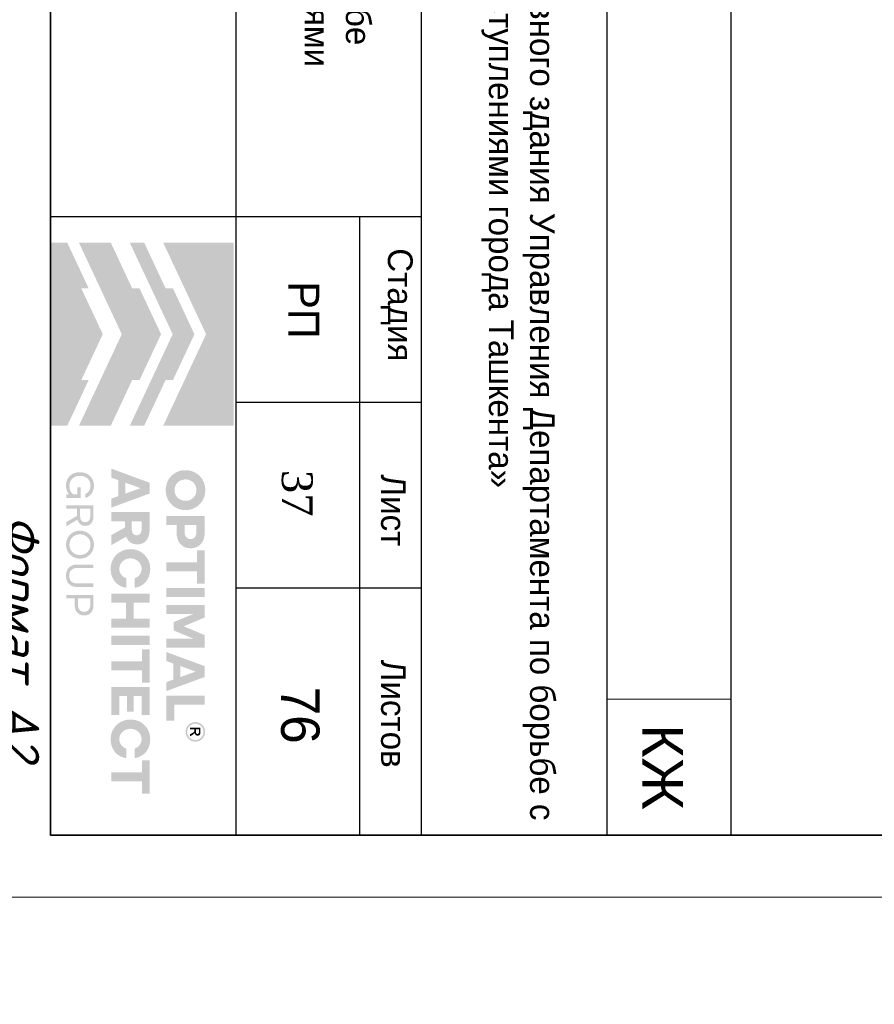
# Model space of a CAD drawing. Header units: millimetres. Extents: x -33345 to 4712671, y -3392 to 121473.
# Tile 406 of 656: x 2251302 to 2258214, y 43634 to 51593. Entities that reach past the tile are written whole.
import ezdxf

# ---------------------------------------------------------------- set-up
doc = ezdxf.new("R2010")
doc.units = ezdxf.units.MM
doc.layers.add('ACO-текст', color=7, linetype='Continuous', lineweight=20)
doc.layers.add('Текст', color=7, linetype='Continuous', lineweight=20)
doc.styles.add('RomanS', font='romans.shx')
doc.styles.add('RUSS', font='RUSS.shx', dxfattribs={"width": 0.8, "oblique": 15, "height": 250})
doc.styles.get("Standard").update_dxf_attribs({"font": 'arial.ttf'})
doc.styles.add('X-U-RW-01$0$StyleROMANS', font='GOTHIC.TTF')
doc.styles.add('Констр', font='isocpeui.ttf')

# ---------------------------------------------------------------- blocks, each defined once
blk = doc.blocks.new('Qwet')
at = {"lineweight": 20}
blk.add_lwpolyline([(350715.1, -737612.1), (410115.1, -737612.1), (410115.1, -695612.1), (350715.1, -695612.1)], close=True, dxfattribs=at)
at = {"lineweight": 35}
blk.add_lwpolyline([(352715.1, -737112.1), (409615.1, -737112.1), (409615.1, -696112.1), (352715.1, -696112.1)], close=True, dxfattribs=at)
at = {"insert": (407026, -737203.8), "char_height": 290, "attachment_point": 1, "style": 'Констр'}
blk.add_mtext('Формат А2', dxfattribs=at)
blk = doc.blocks.new('logo')
at = {"true_color": 0x90e0ed}
h = blk.add_hatch(color=141, dxfattribs=at)
h.dxf.hatch_style = 1
h.paths.add_polyline_path([(5.672, 5.668), (0.009, 5.668), (0.009, 3.483), (1.425, 4.147), (2.84, 4.81), (4.256, 4.147), (5.672, 3.483)])
at = {"true_color": 0x212121}
h = blk.add_hatch(color=250, dxfattribs=at)
h.dxf.hatch_style = 1
h.paths.add_polyline_path([(8.107, 4.61), (8.086, 4.63), (8.064, 4.649), (8.041, 4.667), (8.017, 4.683), (7.992, 4.699), (7.967, 4.713), (7.94, 4.726), (7.912, 4.738), (7.884, 4.749), (7.855, 4.759), (7.825, 4.766), (7.795, 4.773), (7.763, 4.778), (7.732, 4.782), (7.7, 4.784), (7.667, 4.785), (7.634, 4.784), (7.602, 4.782), (7.571, 4.778), (7.54, 4.773), (7.51, 4.766), (7.48, 4.758), (7.451, 4.749), (7.422, 4.738), (7.394, 4.725), (7.367, 4.712), (7.341, 4.697), (7.316, 4.682), (7.292, 4.665), (7.269, 4.648), (7.247, 4.629), (7.226, 4.609), (7.206, 4.588), (7.187, 4.566), (7.169, 4.544), (7.153, 4.52), (7.137, 4.495), (7.122, 4.47), (7.109, 4.443), (7.097, 4.416), (7.086, 4.387), (7.076, 4.359), (7.068, 4.329), (7.061, 4.299), (7.056, 4.268), (7.053, 4.237), (7.05, 4.205), (7.05, 4.173), (7.05, 4.14), (7.053, 4.108), (7.056, 4.077), (7.061, 4.047), (7.068, 4.016), (7.076, 3.987), (7.086, 3.958), (7.097, 3.93), (7.109, 3.903), (7.122, 3.876), (7.137, 3.85), (7.153, 3.826), (7.169, 3.802), (7.187, 3.779), (7.206, 3.757), (7.226, 3.736), (7.247, 3.716), (7.269, 3.697), (7.292, 3.679), (7.316, 3.662), (7.341, 3.647), (7.367, 3.633), (7.394, 3.619), (7.422, 3.607), (7.451, 3.596), (7.48, 3.587), (7.51, 3.579), (7.54, 3.573), (7.571, 3.568), (7.602, 3.564), (7.634, 3.562), (7.667, 3.561), (7.7, 3.562), (7.732, 3.564), (7.763, 3.568), (7.795, 3.573), (7.825, 3.579), (7.855, 3.587), (7.884, 3.596), (7.912, 3.607), (7.94, 3.619), (7.967, 3.633), (7.992, 3.647), (8.017, 3.662), (8.041, 3.679), (8.064, 3.697), (8.086, 3.716), (8.107, 3.736), (8.127, 3.757), (8.146, 3.779), (8.164, 3.802), (8.181, 3.826), (8.196, 3.85), (8.211, 3.876), (8.224, 3.903), (8.237, 3.93), (8.248, 3.958), (8.257, 3.987), (8.265, 4.016), (8.272, 4.047), (8.277, 4.077), (8.281, 4.108), (8.283, 4.14), (8.284, 4.173), (8.283, 4.205), (8.281, 4.237), (8.277, 4.268), (8.272, 4.299), (8.265, 4.329), (8.257, 4.359), (8.248, 4.387), (8.237, 4.416), (8.224, 4.443), (8.211, 4.47), (8.196, 4.495), (8.181, 4.52), (8.164, 4.544), (8.146, 4.567), (8.127, 4.589)])
h.paths.add_polyline_path([(7.841, 4.464), (7.854, 4.455), (7.867, 4.446), (7.879, 4.436), (7.891, 4.426), (7.902, 4.415), (7.913, 4.403), (7.923, 4.391), (7.933, 4.379), (7.942, 4.366), (7.95, 4.352), (7.958, 4.338), (7.965, 4.324), (7.972, 4.308), (7.977, 4.293), (7.982, 4.277), (7.987, 4.261), (7.99, 4.244), (7.993, 4.228), (7.995, 4.21), (7.996, 4.193), (7.996, 4.175), (7.996, 4.157), (7.995, 4.139), (7.993, 4.121), (7.99, 4.104), (7.987, 4.088), (7.982, 4.071), (7.977, 4.055), (7.972, 4.039), (7.965, 4.024), (7.958, 4.009), (7.95, 3.994), (7.942, 3.981), (7.933, 3.967), (7.923, 3.955), (7.913, 3.942), (7.902, 3.931), (7.891, 3.92), (7.879, 3.909), (7.867, 3.9), (7.854, 3.891), (7.841, 3.882), (7.827, 3.874), (7.813, 3.867), (7.798, 3.86), (7.783, 3.854), (7.767, 3.849), (7.751, 3.844), (7.735, 3.841), (7.718, 3.838), (7.701, 3.836), (7.684, 3.835), (7.667, 3.834), (7.649, 3.835), (7.632, 3.836), (7.615, 3.838), (7.598, 3.841), (7.582, 3.844), (7.566, 3.849), (7.551, 3.854), (7.535, 3.86), (7.521, 3.867), (7.506, 3.874), (7.492, 3.882), (7.479, 3.891), (7.466, 3.9), (7.454, 3.909), (7.442, 3.92), (7.431, 3.931), (7.42, 3.942), (7.41, 3.955), (7.4, 3.967), (7.391, 3.981), (7.383, 3.994), (7.375, 4.009), (7.368, 4.024), (7.362, 4.039), (7.356, 4.055), (7.351, 4.071), (7.347, 4.088), (7.343, 4.104), (7.34, 4.121), (7.338, 4.139), (7.337, 4.157), (7.337, 4.175), (7.337, 4.193), (7.338, 4.21), (7.34, 4.228), (7.343, 4.244), (7.347, 4.261), (7.351, 4.277), (7.356, 4.293), (7.362, 4.308), (7.368, 4.324), (7.375, 4.338), (7.383, 4.352), (7.391, 4.366), (7.4, 4.379), (7.41, 4.391), (7.42, 4.403), (7.431, 4.415), (7.442, 4.426), (7.454, 4.436), (7.466, 4.446), (7.479, 4.455), (7.492, 4.464), (7.506, 4.472), (7.521, 4.479), (7.535, 4.486), (7.551, 4.492), (7.566, 4.497), (7.582, 4.501), (7.598, 4.505), (7.615, 4.508), (7.632, 4.51), (7.649, 4.511), (7.667, 4.511), (7.684, 4.511), (7.701, 4.51), (7.718, 4.508), (7.735, 4.505), (7.751, 4.501), (7.767, 4.497), (7.783, 4.492), (7.798, 4.486), (7.813, 4.479), (7.827, 4.472)], flags=16)
h.paths.add_polyline_path([(9.335, 4.648), (9.319, 4.662), (9.301, 4.675), (9.283, 4.687), (9.264, 4.698), (9.245, 4.709), (9.224, 4.719), (9.203, 4.728), (9.181, 4.736), (9.158, 4.743), (9.134, 4.749), (9.11, 4.755), (9.085, 4.759), (9.059, 4.762), (9.032, 4.765), (9.005, 4.766), (8.977, 4.767), (8.47, 4.767), (8.47, 3.579), (8.75, 3.579), (8.75, 3.898), (8.977, 3.898), (9.005, 3.898), (9.032, 3.9), (9.059, 3.902), (9.085, 3.906), (9.11, 3.91), (9.134, 3.915), (9.158, 3.921), (9.181, 3.928), (9.203, 3.936), (9.224, 3.945), (9.245, 3.954), (9.264, 3.965), (9.283, 3.976), (9.301, 3.988), (9.319, 4.001), (9.335, 4.014), (9.35, 4.029), (9.365, 4.044), (9.379, 4.059), (9.391, 4.076), (9.403, 4.093), (9.414, 4.111), (9.424, 4.13), (9.432, 4.15), (9.44, 4.17), (9.447, 4.191), (9.453, 4.212), (9.458, 4.234), (9.461, 4.257), (9.464, 4.28), (9.466, 4.304), (9.466, 4.329), (9.466, 4.353), (9.464, 4.377), (9.461, 4.401), (9.458, 4.424), (9.453, 4.446), (9.447, 4.468), (9.44, 4.489), (9.432, 4.51), (9.424, 4.53), (9.414, 4.549), (9.403, 4.567), (9.391, 4.585), (9.379, 4.602), (9.365, 4.618), (9.35, 4.633)])
h.paths.add_polyline_path([(8.75, 4.511), (8.959, 4.511), (8.984, 4.511), (9.008, 4.508), (9.031, 4.505), (9.052, 4.499), (9.071, 4.492), (9.09, 4.484), (9.106, 4.474), (9.121, 4.463), (9.135, 4.45), (9.147, 4.436), (9.156, 4.421), (9.165, 4.404), (9.171, 4.387), (9.175, 4.368), (9.178, 4.348), (9.179, 4.327), (9.178, 4.306), (9.175, 4.287), (9.171, 4.268), (9.165, 4.251), (9.156, 4.235), (9.147, 4.22), (9.135, 4.206), (9.121, 4.193), (9.106, 4.182), (9.09, 4.172), (9.071, 4.164), (9.052, 4.157), (9.031, 4.151), (9.008, 4.148), (8.984, 4.145), (8.959, 4.144), (8.75, 4.144)], flags=16)
h.paths.add_polyline_path([(10.558, 4.767), (9.528, 4.767), (9.528, 4.529), (9.904, 4.529), (9.904, 3.579), (10.182, 3.579), (10.182, 4.529), (10.558, 4.529)])
h.paths.add_polyline_path([(10.975, 4.767), (10.695, 4.767), (10.695, 3.579), (10.975, 3.579)])
h.paths.add_polyline_path([(11.611, 4.767), (11.223, 4.767), (11.223, 3.579), (11.498, 3.579), (11.498, 4.426), (11.751, 3.806), (12.012, 3.806), (12.267, 4.426), (12.267, 3.579), (12.542, 3.579), (12.542, 4.767), (12.154, 4.767), (11.882, 4.116)])
h.paths.add_polyline_path([(13.451, 4.767), (13.116, 4.767), (12.68, 3.579), (12.959, 3.579), (13.038, 3.799), (13.529, 3.799), (13.609, 3.579), (13.888, 3.579)])
h.paths.add_polyline_path([(13.285, 4.487), (13.457, 4.01), (13.111, 4.01)], flags=16)
h.paths.add_polyline_path([(14.306, 4.767), (14.026, 4.767), (14.026, 3.579), (14.808, 3.579), (14.808, 3.827), (14.306, 3.827)])
h.paths.add_polyline_path([(15.871, 2.84), (15.857, 2.86), (15.841, 2.879), (15.825, 2.898), (15.808, 2.916), (15.79, 2.933), (15.771, 2.949), (15.752, 2.964), (15.731, 2.978), (15.71, 2.992), (15.688, 3.004), (15.666, 3.016), (15.643, 3.027), (15.619, 3.037), (15.594, 3.046), (15.569, 3.053), (15.543, 3.06), (15.516, 3.066), (15.49, 3.071), (15.462, 3.074), (15.434, 3.077), (15.406, 3.079), (15.377, 3.079), (15.344, 3.078), (15.312, 3.076), (15.281, 3.072), (15.25, 3.067), (15.22, 3.061), (15.191, 3.052), (15.162, 3.043), (15.134, 3.031), (15.106, 3.019), (15.08, 3.005), (15.054, 2.991), (15.03, 2.975), (15.006, 2.958), (14.984, 2.94), (14.962, 2.921), (14.942, 2.901), (14.922, 2.88), (14.903, 2.858), (14.886, 2.835), (14.869, 2.811), (14.854, 2.787), (14.84, 2.761), (14.827, 2.734), (14.815, 2.707), (14.804, 2.679), (14.795, 2.65), (14.787, 2.621), (14.78, 2.591), (14.775, 2.561), (14.772, 2.53), (14.769, 2.499), (14.769, 2.468), (14.769, 2.436), (14.772, 2.405), (14.775, 2.374), (14.78, 2.344), (14.787, 2.314), (14.795, 2.285), (14.804, 2.256), (14.815, 2.228), (14.827, 2.201), (14.84, 2.174), (14.854, 2.149), (14.869, 2.124), (14.886, 2.1), (14.903, 2.077), (14.922, 2.055), (14.942, 2.034), (14.962, 2.014), (14.984, 1.995), (15.006, 1.977), (15.03, 1.96), (15.054, 1.945), (15.08, 1.93), (15.106, 1.916), (15.134, 1.904), (15.162, 1.893), (15.191, 1.883), (15.22, 1.875), (15.25, 1.868), (15.281, 1.863), (15.312, 1.859), (15.344, 1.857), (15.377, 1.856), (15.406, 1.856), (15.434, 1.858), (15.462, 1.861), (15.49, 1.864), (15.516, 1.869), (15.543, 1.875), (15.569, 1.882), (15.594, 1.89), (15.619, 1.898), (15.643, 1.908), (15.666, 1.919), (15.688, 1.931), (15.71, 1.943), (15.731, 1.957), (15.752, 1.971), (15.771, 1.986), (15.79, 2.002), (15.808, 2.019), (15.825, 2.037), (15.841, 2.056), (15.857, 2.075), (15.871, 2.096), (15.885, 2.117), (15.898, 2.139), (15.91, 2.161), (15.921, 2.185), (15.93, 2.209), (15.939, 2.233), (15.947, 2.259), (15.953, 2.284), (15.959, 2.311), (15.964, 2.338), (15.668, 2.338), (15.659, 2.314), (15.649, 2.291), (15.638, 2.269), (15.625, 2.249), (15.61, 2.23), (15.594, 2.213), (15.576, 2.196), (15.557, 2.181), (15.536, 2.168), (15.515, 2.156), (15.493, 2.146), (15.471, 2.138), (15.448, 2.132), (15.424, 2.127), (15.4, 2.125), (15.375, 2.124), (15.358, 2.124), (15.342, 2.125), (15.326, 2.127), (15.31, 2.13), (15.294, 2.134), (15.279, 2.139), (15.264, 2.144), (15.249, 2.15), (15.235, 2.157), (15.221, 2.165), (15.207, 2.173), (15.195, 2.182), (15.182, 2.191), (15.17, 2.201), (15.159, 2.212), (15.148, 2.223), (15.138, 2.235), (15.128, 2.247), (15.119, 2.26), (15.11, 2.273), (15.102, 2.287), (15.094, 2.302), (15.087, 2.316), (15.081, 2.332), (15.075, 2.348), (15.07, 2.364), (15.066, 2.381), (15.062, 2.397), (15.059, 2.414), (15.057, 2.432), (15.056, 2.45), (15.056, 2.468), (15.056, 2.486), (15.057, 2.503), (15.059, 2.521), (15.062, 2.538), (15.066, 2.555), (15.07, 2.571), (15.075, 2.587), (15.081, 2.603), (15.087, 2.619), (15.094, 2.634), (15.102, 2.648), (15.11, 2.662), (15.119, 2.675), (15.128, 2.688), (15.138, 2.7), (15.148, 2.712), (15.159, 2.723), (15.17, 2.734), (15.182, 2.744), (15.195, 2.753), (15.207, 2.762), (15.221, 2.77), (15.235, 2.778), (15.249, 2.785), (15.264, 2.791), (15.279, 2.797), (15.294, 2.801), (15.31, 2.805), (15.326, 2.808), (15.342, 2.81), (15.358, 2.811), (15.375, 2.812), (15.4, 2.811), (15.424, 2.808), (15.448, 2.803), (15.471, 2.797), (15.493, 2.789), (15.515, 2.779), (15.536, 2.767), (15.557, 2.754), (15.576, 2.739), (15.594, 2.722), (15.61, 2.705), (15.625, 2.686), (15.638, 2.666), (15.649, 2.644), (15.659, 2.621), (15.668, 2.597), (15.964, 2.597), (15.959, 2.624), (15.953, 2.651), (15.947, 2.677), (15.939, 2.702), (15.93, 2.726), (15.921, 2.75), (15.91, 2.774), (15.898, 2.796), (15.885, 2.818)])
h.paths.add_polyline_path([(14.632, 3.061), (13.76, 3.061), (13.76, 1.874), (14.632, 1.874), (14.632, 2.122), (14.04, 2.122), (14.04, 2.359), (14.528, 2.359), (14.528, 2.572), (14.04, 2.572), (14.04, 2.813), (14.632, 2.813)])
h.paths.add_polyline_path([(13.624, 3.061), (12.593, 3.061), (12.593, 2.824), (12.969, 2.824), (12.969, 1.874), (13.248, 1.874), (13.248, 2.824), (13.624, 2.824)])
h.paths.add_polyline_path([(12.457, 3.061), (12.177, 3.061), (12.177, 1.874), (12.457, 1.874)])
h.paths.add_polyline_path([(11.929, 3.061), (11.648, 3.061), (11.648, 2.572), (11.147, 2.572), (11.147, 3.061), (10.867, 3.061), (10.867, 1.874), (11.147, 1.874), (11.147, 2.329), (11.648, 2.329), (11.648, 1.874), (11.929, 1.874)])
h.paths.add_polyline_path([(10.624, 2.796), (10.611, 2.818), (10.597, 2.84), (10.583, 2.86), (10.567, 2.879), (10.551, 2.898), (10.534, 2.916), (10.516, 2.933), (10.497, 2.949), (10.477, 2.964), (10.457, 2.978), (10.436, 2.992), (10.414, 3.004), (10.392, 3.016), (10.368, 3.027), (10.344, 3.037), (10.32, 3.046), (10.294, 3.053), (10.269, 3.06), (10.242, 3.066), (10.215, 3.071), (10.188, 3.074), (10.16, 3.077), (10.132, 3.079), (10.103, 3.079), (10.07, 3.078), (10.038, 3.076), (10.007, 3.072), (9.976, 3.067), (9.946, 3.061), (9.917, 3.052), (9.888, 3.043), (9.86, 3.031), (9.832, 3.019), (9.806, 3.005), (9.78, 2.991), (9.756, 2.975), (9.732, 2.958), (9.71, 2.94), (9.688, 2.921), (9.667, 2.901), (9.648, 2.88), (9.629, 2.858), (9.612, 2.835), (9.595, 2.811), (9.58, 2.787), (9.566, 2.761), (9.553, 2.734), (9.541, 2.707), (9.53, 2.679), (9.52, 2.65), (9.512, 2.621), (9.506, 2.591), (9.501, 2.561), (9.497, 2.53), (9.495, 2.499), (9.494, 2.468), (9.495, 2.436), (9.497, 2.405), (9.501, 2.374), (9.506, 2.344), (9.512, 2.314), (9.52, 2.285), (9.53, 2.256), (9.541, 2.228), (9.553, 2.201), (9.566, 2.174), (9.58, 2.149), (9.595, 2.124), (9.612, 2.1), (9.629, 2.077), (9.648, 2.055), (9.667, 2.034), (9.688, 2.014), (9.71, 1.995), (9.732, 1.977), (9.756, 1.96), (9.78, 1.945), (9.806, 1.93), (9.832, 1.916), (9.86, 1.904), (9.888, 1.893), (9.917, 1.883), (9.946, 1.875), (9.976, 1.868), (10.007, 1.863), (10.038, 1.859), (10.07, 1.857), (10.103, 1.856), (10.132, 1.856), (10.16, 1.858), (10.188, 1.861), (10.215, 1.864), (10.242, 1.869), (10.269, 1.875), (10.294, 1.882), (10.32, 1.89), (10.344, 1.898), (10.368, 1.908), (10.392, 1.919), (10.414, 1.931), (10.436, 1.943), (10.457, 1.957), (10.477, 1.971), (10.497, 1.986), (10.516, 2.002), (10.534, 2.019), (10.551, 2.037), (10.567, 2.056), (10.583, 2.075), (10.597, 2.096), (10.611, 2.117), (10.624, 2.139), (10.636, 2.161), (10.646, 2.185), (10.656, 2.209), (10.665, 2.233), (10.673, 2.259), (10.679, 2.284), (10.685, 2.311), (10.689, 2.338), (10.393, 2.338), (10.385, 2.314), (10.375, 2.291), (10.364, 2.269), (10.351, 2.249), (10.336, 2.23), (10.32, 2.213), (10.302, 2.196), (10.282, 2.181), (10.262, 2.168), (10.241, 2.156), (10.219, 2.146), (10.197, 2.138), (10.174, 2.132), (10.15, 2.127), (10.126, 2.125), (10.101, 2.124), (10.084, 2.124), (10.068, 2.125), (10.052, 2.127), (10.036, 2.13), (10.02, 2.134), (10.005, 2.139), (9.99, 2.144), (9.975, 2.15), (9.961, 2.157), (9.947, 2.165), (9.933, 2.173), (9.92, 2.182), (9.908, 2.191), (9.896, 2.201), (9.885, 2.212), (9.874, 2.223), (9.864, 2.235), (9.854, 2.247), (9.844, 2.26), (9.836, 2.273), (9.828, 2.287), (9.82, 2.302), (9.813, 2.316), (9.806, 2.332), (9.801, 2.348), (9.796, 2.364), (9.791, 2.381), (9.788, 2.397), (9.785, 2.414), (9.783, 2.432), (9.782, 2.45), (9.782, 2.468), (9.782, 2.486), (9.783, 2.503), (9.785, 2.521), (9.788, 2.538), (9.791, 2.555), (9.796, 2.571), (9.801, 2.587), (9.806, 2.603), (9.813, 2.619), (9.82, 2.634), (9.828, 2.648), (9.836, 2.662), (9.844, 2.675), (9.854, 2.688), (9.864, 2.7), (9.874, 2.712), (9.885, 2.723), (9.896, 2.734), (9.908, 2.744), (9.92, 2.753), (9.933, 2.762), (9.947, 2.77), (9.961, 2.778), (9.975, 2.785), (9.99, 2.791), (10.005, 2.797), (10.02, 2.801), (10.036, 2.805), (10.052, 2.808), (10.068, 2.81), (10.084, 2.811), (10.101, 2.812), (10.126, 2.811), (10.15, 2.808), (10.174, 2.803), (10.197, 2.797), (10.219, 2.789), (10.241, 2.779), (10.262, 2.767), (10.282, 2.754), (10.302, 2.739), (10.32, 2.722), (10.336, 2.705), (10.351, 2.686), (10.364, 2.666), (10.375, 2.644), (10.385, 2.621), (10.393, 2.597), (10.689, 2.597), (10.685, 2.624), (10.679, 2.651), (10.673, 2.677), (10.665, 2.702), (10.656, 2.726), (10.646, 2.75), (10.636, 2.774)])
h.paths.add_polyline_path([(9.251, 2.936), (9.221, 2.962), (9.189, 2.986), (9.153, 3.006), (9.113, 3.023), (9.07, 3.037), (9.024, 3.047), (8.974, 3.055), (8.921, 3.06), (8.865, 3.061), (8.347, 3.061), (8.347, 1.874), (8.628, 1.874), (8.628, 2.294), (8.826, 2.294), (9.057, 1.874), (9.372, 1.874), (9.108, 2.335), (9.136, 2.346), (9.162, 2.359), (9.187, 2.374), (9.21, 2.39), (9.231, 2.407), (9.25, 2.425), (9.268, 2.445), (9.284, 2.466), (9.299, 2.488), (9.311, 2.512), (9.322, 2.537), (9.33, 2.563), (9.337, 2.59), (9.342, 2.619), (9.345, 2.649), (9.346, 2.68), (9.344, 2.725), (9.338, 2.766), (9.328, 2.805), (9.315, 2.842), (9.297, 2.876), (9.276, 2.907)])
h.paths.add_polyline_path([(8.949, 2.802), (8.967, 2.796), (8.984, 2.789), (8.999, 2.781), (9.012, 2.772), (9.024, 2.761), (9.035, 2.75), (9.044, 2.737), (9.051, 2.724), (9.056, 2.709), (9.06, 2.693), (9.063, 2.677), (9.064, 2.659), (9.063, 2.642), (9.06, 2.626), (9.056, 2.61), (9.051, 2.596), (9.044, 2.582), (9.035, 2.57), (9.024, 2.559), (9.012, 2.548), (8.999, 2.539), (8.984, 2.531), (8.967, 2.524), (8.949, 2.518), (8.93, 2.514), (8.909, 2.511), (8.887, 2.509), (8.863, 2.508), (8.628, 2.508), (8.628, 2.812), (8.863, 2.812), (8.887, 2.811), (8.909, 2.809), (8.93, 2.806)], flags=16)
h.paths.add_polyline_path([(7.773, 3.061), (7.438, 3.061), (7.002, 1.874), (7.28, 1.874), (7.36, 2.093), (7.851, 2.093), (7.931, 1.874), (8.209, 1.874)])
h.paths.add_polyline_path([(7.606, 2.781), (7.778, 2.304), (7.433, 2.304)], flags=16)
h.paths.add_polyline_path([(17.059, 3.061), (16.029, 3.061), (16.029, 2.824), (16.405, 2.824), (16.405, 1.874), (16.683, 1.874), (16.683, 2.824), (17.059, 2.824)])
at = {"true_color": 0xa7a9ac}
h = blk.add_hatch(color=253, dxfattribs=at)
h.dxf.hatch_style = 1
h.paths.add_polyline_path([(15.277, 4.754), (15.255, 4.763), (15.232, 4.77), (15.208, 4.776), (15.185, 4.779), (15.164, 4.781), (15.162, 4.781), (15.138, 4.781), (15.127, 4.78), (15.114, 4.779), (15.101, 4.777), (15.088, 4.775), (15.076, 4.772), (15.063, 4.769), (15.05, 4.765), (15.038, 4.76), (15.026, 4.755), (14.997, 4.739), (14.969, 4.721), (14.945, 4.701), (14.923, 4.679), (14.903, 4.654), (14.886, 4.628), (14.872, 4.599), (14.86, 4.567), (14.856, 4.553), (14.853, 4.539), (14.85, 4.525), (14.848, 4.51), (14.847, 4.496), (14.847, 4.481), (14.847, 4.466), (14.848, 4.452), (14.851, 4.426), (14.857, 4.402), (14.864, 4.378), (14.873, 4.355), (14.884, 4.333), (14.896, 4.312), (14.911, 4.291), (14.928, 4.272), (14.94, 4.259), (14.954, 4.247), (14.968, 4.236), (14.982, 4.225), (14.997, 4.216), (15.013, 4.207), (15.029, 4.2), (15.046, 4.193), (15.064, 4.187), (15.082, 4.182), (15.1, 4.179), (15.119, 4.176), (15.14, 4.175), (15.16, 4.175), (15.181, 4.176), (15.202, 4.179), (15.222, 4.183), (15.241, 4.188), (15.26, 4.195), (15.279, 4.203), (15.297, 4.212), (15.314, 4.222), (15.331, 4.234), (15.347, 4.247), (15.364, 4.263), (15.38, 4.28), (15.395, 4.298), (15.408, 4.317), (15.419, 4.337), (15.429, 4.358), (15.437, 4.38), (15.444, 4.403), (15.448, 4.418), (15.45, 4.433), (15.452, 4.448), (15.453, 4.463), (15.454, 4.466), (15.454, 4.49), (15.453, 4.501), (15.45, 4.523), (15.446, 4.544), (15.441, 4.565), (15.434, 4.586), (15.426, 4.605), (15.416, 4.624), (15.405, 4.643), (15.392, 4.661), (15.38, 4.676), (15.368, 4.69), (15.354, 4.703), (15.34, 4.715), (15.326, 4.726), (15.31, 4.736), (15.294, 4.745)])
h.paths.add_polyline_path([(15.249, 4.711), (15.292, 4.687), (15.329, 4.657), (15.36, 4.619), (15.383, 4.576), (15.398, 4.529), (15.403, 4.478), (15.398, 4.427), (15.383, 4.379), (15.36, 4.336), (15.329, 4.299), (15.291, 4.268), (15.248, 4.245), (15.2, 4.23), (15.149, 4.225), (15.099, 4.23), (15.051, 4.245), (15.009, 4.268), (14.971, 4.299), (14.941, 4.337), (14.917, 4.38), (14.903, 4.427), (14.897, 4.478), (14.903, 4.529), (14.917, 4.576), (14.941, 4.619), (14.972, 4.657), (15.009, 4.688), (15.052, 4.711), (15.099, 4.726), (15.15, 4.731), (15.201, 4.726)], flags=16)
h.paths.add_polyline_path([(15.197, 4.632), (15.209, 4.629), (15.219, 4.625), (15.227, 4.621), (15.235, 4.616), (15.242, 4.61), (15.249, 4.603), (15.254, 4.596), (15.259, 4.587), (15.263, 4.578), (15.267, 4.565), (15.269, 4.553), (15.269, 4.541), (15.267, 4.529), (15.264, 4.518), (15.259, 4.507), (15.252, 4.496), (15.244, 4.486), (15.238, 4.48), (15.232, 4.475), (15.225, 4.471), (15.218, 4.467), (15.211, 4.464), (15.203, 4.461), (15.196, 4.459), (15.187, 4.458), (15.177, 4.456), (15.177, 4.456), (15.189, 4.449), (15.197, 4.445), (15.203, 4.439), (15.209, 4.433), (15.215, 4.426), (15.226, 4.413), (15.235, 4.399), (15.245, 4.386), (15.254, 4.372), (15.29, 4.313), (15.291, 4.311), (15.289, 4.31), (15.23, 4.31), (15.226, 4.312), (15.182, 4.389), (15.157, 4.425), (15.152, 4.43), (15.147, 4.435), (15.141, 4.439), (15.135, 4.442), (15.129, 4.445), (15.122, 4.447), (15.115, 4.448), (15.107, 4.448), (15.072, 4.449), (15.07, 4.449), (15.07, 4.311), (15.018, 4.311), (15.018, 4.636), (15.02, 4.637), (15.161, 4.635), (15.173, 4.635), (15.185, 4.634)], flags=0)
h.paths.add_polyline_path([(15.178, 4.588), (15.187, 4.584), (15.196, 4.579), (15.2, 4.576), (15.203, 4.572), (15.206, 4.568), (15.209, 4.564), (15.211, 4.559), (15.212, 4.554), (15.213, 4.549), (15.213, 4.544), (15.213, 4.538), (15.212, 4.533), (15.211, 4.528), (15.209, 4.523), (15.206, 4.518), (15.203, 4.514), (15.199, 4.51), (15.195, 4.506), (15.19, 4.503), (15.184, 4.5), (15.178, 4.499), (15.173, 4.497), (15.161, 4.495), (15.15, 4.494), (15.138, 4.494), (15.127, 4.494), (15.074, 4.493), (15.071, 4.493), (15.071, 4.592), (15.096, 4.592), (15.159, 4.591), (15.169, 4.59)], flags=0)
h.paths.add_polyline_path([(15.267, 4.565), (15.263, 4.578), (15.259, 4.587), (15.254, 4.596), (15.249, 4.603), (15.242, 4.61), (15.235, 4.616), (15.227, 4.621), (15.219, 4.625), (15.209, 4.629), (15.197, 4.632), (15.185, 4.634), (15.173, 4.635), (15.161, 4.635), (15.02, 4.637), (15.018, 4.636), (15.018, 4.311), (15.07, 4.311), (15.07, 4.449), (15.072, 4.449), (15.107, 4.448), (15.115, 4.448), (15.122, 4.447), (15.129, 4.445), (15.135, 4.442), (15.141, 4.439), (15.147, 4.435), (15.152, 4.43), (15.157, 4.425), (15.182, 4.389), (15.226, 4.312), (15.23, 4.31), (15.289, 4.31), (15.291, 4.311), (15.29, 4.313), (15.254, 4.372), (15.245, 4.386), (15.235, 4.399), (15.226, 4.413), (15.215, 4.426), (15.209, 4.433), (15.203, 4.439), (15.197, 4.445), (15.189, 4.449), (15.177, 4.456), (15.187, 4.458), (15.196, 4.459), (15.203, 4.461), (15.211, 4.464), (15.218, 4.467), (15.225, 4.471), (15.232, 4.475), (15.238, 4.48), (15.244, 4.486), (15.252, 4.496), (15.259, 4.507), (15.264, 4.518), (15.267, 4.529), (15.269, 4.541), (15.269, 4.553)], flags=0)
h = blk.add_hatch(color=253, dxfattribs=at)
h.dxf.hatch_style = 1
h.paths.add_polyline_path([(15.242, 4.61), (15.235, 4.616), (15.227, 4.621), (15.219, 4.625), (15.209, 4.629), (15.197, 4.632), (15.185, 4.634), (15.173, 4.635), (15.161, 4.635), (15.02, 4.637), (15.018, 4.636), (15.018, 4.311), (15.07, 4.311), (15.07, 4.449), (15.072, 4.449), (15.107, 4.448), (15.115, 4.448), (15.122, 4.447), (15.129, 4.445), (15.135, 4.442), (15.141, 4.439), (15.147, 4.435), (15.152, 4.43), (15.157, 4.425), (15.182, 4.389), (15.226, 4.312), (15.23, 4.31), (15.289, 4.31), (15.291, 4.311), (15.29, 4.313), (15.254, 4.372), (15.245, 4.386), (15.235, 4.399), (15.226, 4.413), (15.215, 4.426), (15.209, 4.433), (15.203, 4.439), (15.197, 4.445), (15.189, 4.449), (15.177, 4.456), (15.187, 4.458), (15.196, 4.459), (15.203, 4.461), (15.211, 4.464), (15.218, 4.467), (15.225, 4.471), (15.232, 4.475), (15.238, 4.48), (15.244, 4.486), (15.252, 4.496), (15.259, 4.507), (15.264, 4.518), (15.267, 4.529), (15.269, 4.541), (15.269, 4.553), (15.267, 4.565), (15.263, 4.578), (15.259, 4.587), (15.254, 4.596), (15.249, 4.603)])
h.paths.add_polyline_path([(15.169, 4.59), (15.178, 4.588), (15.187, 4.584), (15.196, 4.579), (15.2, 4.576), (15.203, 4.572), (15.206, 4.568), (15.209, 4.564), (15.211, 4.559), (15.212, 4.554), (15.213, 4.549), (15.213, 4.544), (15.213, 4.538), (15.212, 4.533), (15.211, 4.528), (15.209, 4.523), (15.206, 4.518), (15.203, 4.514), (15.199, 4.51), (15.195, 4.506), (15.19, 4.503), (15.184, 4.5), (15.178, 4.499), (15.173, 4.497), (15.161, 4.495), (15.15, 4.494), (15.138, 4.494), (15.127, 4.494), (15.074, 4.493), (15.071, 4.493), (15.071, 4.592), (15.096, 4.592), (15.159, 4.591)], flags=16)
at = {"true_color": 0x1f2877}
h = blk.add_hatch(color=166, dxfattribs=at)
h.dxf.hatch_style = 1
h.paths.add_polyline_path([(2.84, 4.449), (1.425, 3.786), (1.425, 3.558), (0.009, 2.894), (0.009, 2.448), (1.425, 3.112), (2.84, 3.775), (4.256, 3.112), (5.672, 2.448), (5.672, 2.894), (4.256, 3.558), (4.256, 3.786)])
h.paths.add_polyline_path([(2.84, 3.415), (1.425, 2.751), (1.425, 2.523), (0.009, 1.86), (0.009, 0.873), (1.425, 1.536), (2.84, 2.199), (4.256, 1.536), (5.672, 0.873), (5.672, 1.86), (4.256, 2.523), (4.256, 2.751)])
h.paths.add_polyline_path([(2.84, 1.611), (1.425, 0.947), (1.425, 1.176), (0.009, 0.512), (0.009, 0.005), (5.672, 0.005), (5.672, 0.512), (4.256, 1.176), (4.256, 0.947)])
at = {"true_color": 0xa7a9ac}
h = blk.add_hatch(color=253, dxfattribs=at)
h.dxf.hatch_style = 1
h.paths.add_polyline_path([(7.824, 1.219), (7.813, 1.23), (7.803, 1.24), (7.791, 1.249), (7.78, 1.258), (7.768, 1.267), (7.756, 1.275), (7.743, 1.283), (7.73, 1.29), (7.716, 1.297), (7.703, 1.303), (7.688, 1.309), (7.674, 1.314), (7.659, 1.319), (7.644, 1.323), (7.628, 1.326), (7.613, 1.329), (7.597, 1.332), (7.581, 1.334), (7.564, 1.335), (7.547, 1.336), (7.53, 1.336), (7.506, 1.335), (7.483, 1.334), (7.461, 1.331), (7.439, 1.328), (7.417, 1.323), (7.396, 1.317), (7.376, 1.31), (7.356, 1.302), (7.337, 1.293), (7.319, 1.284), (7.301, 1.273), (7.284, 1.262), (7.268, 1.25), (7.253, 1.237), (7.238, 1.224), (7.224, 1.21), (7.211, 1.195), (7.199, 1.179), (7.187, 1.163), (7.176, 1.146), (7.166, 1.129), (7.157, 1.11), (7.149, 1.092), (7.141, 1.073), (7.134, 1.053), (7.128, 1.033), (7.124, 1.012), (7.119, 0.991), (7.116, 0.97), (7.114, 0.949), (7.113, 0.927), (7.112, 0.904), (7.113, 0.88), (7.114, 0.857), (7.116, 0.834), (7.12, 0.811), (7.124, 0.789), (7.129, 0.768), (7.135, 0.747), (7.142, 0.727), (7.15, 0.707), (7.159, 0.688), (7.168, 0.67), (7.178, 0.652), (7.189, 0.636), (7.201, 0.62), (7.214, 0.605), (7.227, 0.59), (7.241, 0.577), (7.255, 0.564), (7.271, 0.552), (7.286, 0.54), (7.303, 0.53), (7.32, 0.52), (7.338, 0.511), (7.357, 0.503), (7.376, 0.496), (7.396, 0.49), (7.416, 0.485), (7.436, 0.48), (7.458, 0.477), (7.479, 0.475), (7.501, 0.473), (7.524, 0.473), (7.546, 0.473), (7.567, 0.474), (7.588, 0.476), (7.608, 0.479), (7.627, 0.483), (7.646, 0.488), (7.664, 0.493), (7.682, 0.5), (7.699, 0.507), (7.716, 0.514), (7.732, 0.523), (7.747, 0.532), (7.761, 0.541), (7.775, 0.551), (7.789, 0.562), (7.802, 0.574), (7.802, 0.485), (7.911, 0.485), (7.911, 0.921), (7.578, 0.921), (7.578, 0.827), (7.802, 0.827), (7.802, 0.709), (7.794, 0.695), (7.785, 0.681), (7.774, 0.668), (7.763, 0.656), (7.75, 0.645), (7.735, 0.634), (7.72, 0.624), (7.703, 0.615), (7.685, 0.606), (7.666, 0.599), (7.647, 0.593), (7.627, 0.588), (7.606, 0.584), (7.585, 0.581), (7.563, 0.58), (7.54, 0.579), (7.522, 0.579), (7.505, 0.58), (7.488, 0.582), (7.472, 0.585), (7.456, 0.588), (7.441, 0.592), (7.425, 0.597), (7.411, 0.602), (7.396, 0.608), (7.383, 0.615), (7.369, 0.622), (7.357, 0.63), (7.345, 0.639), (7.333, 0.648), (7.322, 0.658), (7.311, 0.668), (7.301, 0.679), (7.292, 0.69), (7.283, 0.702), (7.275, 0.715), (7.267, 0.728), (7.26, 0.741), (7.253, 0.756), (7.247, 0.77), (7.242, 0.786), (7.237, 0.801), (7.234, 0.817), (7.23, 0.834), (7.228, 0.851), (7.226, 0.868), (7.225, 0.886), (7.225, 0.904), (7.225, 0.921), (7.226, 0.938), (7.228, 0.954), (7.23, 0.97), (7.233, 0.986), (7.236, 1.001), (7.24, 1.016), (7.245, 1.031), (7.25, 1.046), (7.256, 1.06), (7.262, 1.074), (7.27, 1.087), (7.277, 1.099), (7.285, 1.112), (7.294, 1.123), (7.304, 1.135), (7.314, 1.145), (7.324, 1.155), (7.335, 1.165), (7.347, 1.174), (7.359, 1.182), (7.371, 1.19), (7.385, 1.197), (7.398, 1.204), (7.412, 1.21), (7.427, 1.215), (7.442, 1.22), (7.458, 1.223), (7.474, 1.226), (7.49, 1.228), (7.508, 1.229), (7.525, 1.23), (7.547, 1.229), (7.569, 1.227), (7.59, 1.224), (7.61, 1.219), (7.629, 1.214), (7.648, 1.207), (7.667, 1.199), (7.684, 1.189), (7.701, 1.178), (7.716, 1.166), (7.73, 1.154), (7.743, 1.14), (7.755, 1.125), (7.765, 1.109), (7.775, 1.091), (7.783, 1.073), (7.908, 1.073), (7.903, 1.089), (7.897, 1.104), (7.891, 1.118), (7.884, 1.132), (7.877, 1.146), (7.869, 1.159), (7.861, 1.172), (7.852, 1.185), (7.843, 1.197), (7.834, 1.208)])
h.paths.add_polyline_path([(8.756, 1.163), (8.751, 1.175), (8.746, 1.187), (8.74, 1.198), (8.733, 1.208), (8.725, 1.219), (8.717, 1.229), (8.709, 1.238), (8.7, 1.247), (8.69, 1.255), (8.68, 1.263), (8.669, 1.271), (8.658, 1.278), (8.646, 1.285), (8.634, 1.291), (8.621, 1.296), (8.608, 1.301), (8.594, 1.306), (8.579, 1.31), (8.565, 1.314), (8.549, 1.317), (8.534, 1.319), (8.517, 1.321), (8.501, 1.322), (8.484, 1.323), (8.466, 1.323), (8.136, 1.323), (8.136, 0.485), (8.245, 0.485), (8.245, 0.814), (8.464, 0.814), (8.654, 0.485), (8.783, 0.485), (8.579, 0.828), (8.602, 0.835), (8.623, 0.843), (8.643, 0.853), (8.662, 0.863), (8.679, 0.875), (8.695, 0.888), (8.709, 0.902), (8.723, 0.917), (8.734, 0.933), (8.744, 0.95), (8.753, 0.968), (8.76, 0.986), (8.766, 1.006), (8.769, 1.026), (8.772, 1.047), (8.773, 1.07), (8.772, 1.084), (8.771, 1.098), (8.77, 1.112), (8.767, 1.125), (8.764, 1.138), (8.761, 1.151)])
h.paths.add_polyline_path([(8.245, 1.223), (8.455, 1.223), (8.479, 1.223), (8.501, 1.221), (8.522, 1.218), (8.541, 1.213), (8.56, 1.207), (8.577, 1.2), (8.592, 1.192), (8.606, 1.182), (8.619, 1.171), (8.63, 1.159), (8.639, 1.146), (8.647, 1.132), (8.653, 1.117), (8.657, 1.101), (8.659, 1.084), (8.66, 1.066), (8.659, 1.047), (8.657, 1.03), (8.653, 1.014), (8.647, 0.999), (8.639, 0.985), (8.63, 0.972), (8.619, 0.96), (8.606, 0.949), (8.592, 0.94), (8.577, 0.931), (8.56, 0.924), (8.541, 0.918), (8.522, 0.914), (8.501, 0.911), (8.479, 0.909), (8.455, 0.908), (8.245, 0.908)], flags=16)
h.paths.add_polyline_path([(9.702, 1.165), (9.689, 1.181), (9.676, 1.197), (9.662, 1.212), (9.647, 1.226), (9.631, 1.239), (9.615, 1.252), (9.598, 1.263), (9.581, 1.274), (9.563, 1.285), (9.544, 1.294), (9.525, 1.303), (9.505, 1.311), (9.484, 1.317), (9.464, 1.323), (9.443, 1.328), (9.421, 1.331), (9.399, 1.334), (9.377, 1.336), (9.355, 1.336), (9.332, 1.336), (9.31, 1.334), (9.288, 1.331), (9.266, 1.328), (9.245, 1.323), (9.225, 1.317), (9.204, 1.311), (9.184, 1.303), (9.165, 1.294), (9.146, 1.285), (9.128, 1.274), (9.111, 1.263), (9.094, 1.252), (9.078, 1.239), (9.062, 1.226), (9.047, 1.212), (9.033, 1.197), (9.02, 1.181), (9.007, 1.165), (8.995, 1.148), (8.984, 1.131), (8.974, 1.113), (8.965, 1.094), (8.956, 1.075), (8.948, 1.055), (8.941, 1.034), (8.936, 1.014), (8.931, 0.993), (8.928, 0.971), (8.925, 0.949), (8.923, 0.927), (8.923, 0.904), (8.923, 0.882), (8.925, 0.859), (8.928, 0.838), (8.931, 0.816), (8.936, 0.795), (8.941, 0.774), (8.948, 0.754), (8.956, 0.734), (8.965, 0.715), (8.974, 0.696), (8.984, 0.678), (8.995, 0.66), (9.007, 0.644), (9.02, 0.628), (9.033, 0.612), (9.047, 0.597), (9.062, 0.583), (9.078, 0.57), (9.094, 0.557), (9.111, 0.545), (9.128, 0.534), (9.146, 0.524), (9.165, 0.514), (9.184, 0.506), (9.204, 0.498), (9.225, 0.491), (9.245, 0.486), (9.266, 0.481), (9.288, 0.477), (9.31, 0.475), (9.332, 0.473), (9.355, 0.473), (9.377, 0.473), (9.399, 0.475), (9.421, 0.477), (9.443, 0.481), (9.464, 0.486), (9.484, 0.491), (9.505, 0.498), (9.525, 0.506), (9.544, 0.514), (9.563, 0.524), (9.581, 0.534), (9.598, 0.545), (9.615, 0.557), (9.631, 0.57), (9.647, 0.583), (9.662, 0.597), (9.676, 0.612), (9.689, 0.628), (9.702, 0.644), (9.714, 0.66), (9.725, 0.678), (9.735, 0.696), (9.744, 0.715), (9.753, 0.734), (9.761, 0.754), (9.768, 0.774), (9.773, 0.795), (9.778, 0.816), (9.782, 0.838), (9.784, 0.859), (9.786, 0.882), (9.786, 0.904), (9.786, 0.927), (9.784, 0.949), (9.782, 0.971), (9.778, 0.993), (9.773, 1.014), (9.768, 1.034), (9.761, 1.055), (9.753, 1.075), (9.744, 1.094), (9.735, 1.113), (9.725, 1.131), (9.714, 1.148)])
h.paths.add_polyline_path([(9.126, 1.137), (9.136, 1.148), (9.148, 1.158), (9.16, 1.167), (9.172, 1.176), (9.185, 1.184), (9.198, 1.192), (9.212, 1.199), (9.227, 1.205), (9.242, 1.211), (9.257, 1.216), (9.272, 1.22), (9.288, 1.223), (9.304, 1.226), (9.321, 1.228), (9.337, 1.229), (9.355, 1.23), (9.372, 1.229), (9.388, 1.228), (9.405, 1.226), (9.421, 1.223), (9.437, 1.22), (9.452, 1.216), (9.467, 1.211), (9.482, 1.205), (9.497, 1.199), (9.511, 1.192), (9.524, 1.184), (9.537, 1.176), (9.549, 1.167), (9.561, 1.158), (9.573, 1.148), (9.583, 1.137), (9.594, 1.126), (9.604, 1.114), (9.613, 1.102), (9.621, 1.089), (9.629, 1.076), (9.637, 1.063), (9.644, 1.048), (9.65, 1.034), (9.655, 1.019), (9.66, 1.003), (9.664, 0.988), (9.668, 0.972), (9.67, 0.955), (9.672, 0.939), (9.673, 0.922), (9.674, 0.904), (9.673, 0.887), (9.672, 0.87), (9.67, 0.853), (9.668, 0.837), (9.664, 0.821), (9.66, 0.805), (9.655, 0.79), (9.65, 0.775), (9.644, 0.76), (9.637, 0.746), (9.629, 0.732), (9.621, 0.719), (9.613, 0.707), (9.604, 0.694), (9.594, 0.683), (9.583, 0.672), (9.573, 0.661), (9.561, 0.651), (9.549, 0.641), (9.537, 0.633), (9.524, 0.624), (9.511, 0.617), (9.497, 0.61), (9.482, 0.603), (9.467, 0.598), (9.452, 0.593), (9.437, 0.589), (9.421, 0.585), (9.405, 0.582), (9.388, 0.581), (9.372, 0.579), (9.355, 0.579), (9.337, 0.579), (9.321, 0.581), (9.304, 0.582), (9.288, 0.585), (9.272, 0.589), (9.257, 0.593), (9.242, 0.598), (9.227, 0.603), (9.212, 0.61), (9.198, 0.617), (9.185, 0.624), (9.172, 0.633), (9.16, 0.641), (9.148, 0.651), (9.136, 0.661), (9.126, 0.672), (9.115, 0.683), (9.105, 0.694), (9.096, 0.707), (9.088, 0.719), (9.08, 0.732), (9.072, 0.746), (9.065, 0.76), (9.059, 0.775), (9.054, 0.79), (9.049, 0.805), (9.045, 0.821), (9.041, 0.837), (9.039, 0.853), (9.037, 0.87), (9.036, 0.887), (9.035, 0.904), (9.036, 0.922), (9.037, 0.939), (9.039, 0.955), (9.041, 0.972), (9.045, 0.988), (9.049, 1.003), (9.054, 1.019), (9.059, 1.034), (9.065, 1.048), (9.072, 1.063), (9.08, 1.076), (9.088, 1.089), (9.096, 1.102), (9.105, 1.114), (9.115, 1.126)], flags=16)
h.paths.add_polyline_path([(10.079, 1.323), (9.97, 1.323), (9.97, 0.817), (9.97, 0.797), (9.972, 0.778), (9.973, 0.759), (9.976, 0.741), (9.979, 0.723), (9.983, 0.705), (9.988, 0.689), (9.994, 0.672), (10, 0.656), (10.007, 0.641), (10.015, 0.627), (10.023, 0.613), (10.032, 0.6), (10.042, 0.587), (10.052, 0.575), (10.063, 0.564), (10.074, 0.553), (10.086, 0.543), (10.099, 0.534), (10.113, 0.525), (10.127, 0.517), (10.141, 0.51), (10.156, 0.503), (10.172, 0.496), (10.189, 0.491), (10.205, 0.486), (10.223, 0.482), (10.241, 0.479), (10.259, 0.476), (10.278, 0.474), (10.298, 0.473), (10.318, 0.473), (10.338, 0.473), (10.358, 0.474), (10.377, 0.476), (10.395, 0.479), (10.413, 0.482), (10.43, 0.486), (10.447, 0.491), (10.464, 0.496), (10.479, 0.503), (10.495, 0.51), (10.509, 0.517), (10.523, 0.525), (10.536, 0.534), (10.549, 0.543), (10.561, 0.553), (10.573, 0.564), (10.583, 0.575), (10.593, 0.587), (10.603, 0.6), (10.612, 0.613), (10.62, 0.627), (10.628, 0.641), (10.635, 0.656), (10.641, 0.672), (10.646, 0.689), (10.651, 0.705), (10.655, 0.723), (10.659, 0.741), (10.661, 0.759), (10.663, 0.778), (10.664, 0.797), (10.665, 0.817), (10.665, 1.323), (10.556, 1.323), (10.556, 0.817), (10.555, 0.788), (10.552, 0.761), (10.547, 0.736), (10.54, 0.713), (10.531, 0.691), (10.521, 0.671), (10.508, 0.653), (10.494, 0.636), (10.477, 0.621), (10.46, 0.608), (10.44, 0.597), (10.419, 0.589), (10.396, 0.582), (10.372, 0.577), (10.346, 0.574), (10.318, 0.573), (10.29, 0.574), (10.264, 0.577), (10.24, 0.582), (10.217, 0.589), (10.196, 0.597), (10.176, 0.608), (10.158, 0.621), (10.142, 0.636), (10.127, 0.653), (10.114, 0.671), (10.103, 0.691), (10.095, 0.713), (10.088, 0.736), (10.083, 0.761), (10.08, 0.788), (10.079, 0.817)])
h.paths.add_polyline_path([(11.497, 1.203), (11.488, 1.214), (11.479, 1.225), (11.469, 1.235), (11.459, 1.245), (11.448, 1.254), (11.437, 1.262), (11.425, 1.27), (11.412, 1.278), (11.399, 1.285), (11.385, 1.291), (11.371, 1.297), (11.356, 1.303), (11.341, 1.308), (11.326, 1.312), (11.309, 1.315), (11.293, 1.318), (11.276, 1.321), (11.259, 1.322), (11.241, 1.323), (11.223, 1.323), (10.911, 1.323), (10.911, 0.485), (11.02, 0.485), (11.02, 0.742), (11.223, 0.742), (11.241, 0.742), (11.259, 0.743), (11.276, 0.745), (11.293, 0.747), (11.309, 0.75), (11.326, 0.754), (11.341, 0.758), (11.356, 0.763), (11.371, 0.769), (11.385, 0.775), (11.399, 0.781), (11.412, 0.789), (11.425, 0.796), (11.437, 0.805), (11.448, 0.814), (11.459, 0.823), (11.469, 0.833), (11.479, 0.843), (11.488, 0.854), (11.497, 0.866), (11.505, 0.878), (11.512, 0.89), (11.519, 0.903), (11.525, 0.916), (11.53, 0.93), (11.535, 0.944), (11.539, 0.959), (11.542, 0.973), (11.545, 0.988), (11.546, 1.004), (11.548, 1.02), (11.548, 1.036), (11.548, 1.052), (11.546, 1.067), (11.545, 1.083), (11.542, 1.098), (11.539, 1.112), (11.535, 1.127), (11.53, 1.14), (11.525, 1.154), (11.519, 1.167), (11.512, 1.18), (11.505, 1.192)])
h.paths.add_polyline_path([(11.02, 1.223), (11.211, 1.223), (11.236, 1.223), (11.26, 1.22), (11.282, 1.216), (11.303, 1.21), (11.323, 1.203), (11.342, 1.194), (11.359, 1.184), (11.375, 1.171), (11.389, 1.158), (11.401, 1.143), (11.412, 1.128), (11.42, 1.111), (11.427, 1.093), (11.431, 1.074), (11.434, 1.054), (11.435, 1.033), (11.434, 1.012), (11.431, 0.992), (11.427, 0.973), (11.42, 0.955), (11.412, 0.938), (11.401, 0.922), (11.389, 0.907), (11.375, 0.894), (11.359, 0.882), (11.342, 0.871), (11.323, 0.862), (11.303, 0.855), (11.282, 0.849), (11.26, 0.845), (11.236, 0.843), (11.211, 0.842), (11.02, 0.842)], flags=16)
blk = doc.blocks.new('medgor')
at = {"linetype": 'Continuous', "lineweight": 0}
for p, q in [((-43992634.1, 22934574.8), (-43993734.1, 22934574.8)), ((-43993734.1, 22934574.8), (-43993734.1, 22933574.8))]:
    blk.add_line(p, q, dxfattribs=at)
at = {"ltscale": 25}
for p, q in [((-43992634.1, 22933574.8), (-44011134.1, 22933574.8)), ((-43992634.1, 22932074.8), (-44011134.1, 22932074.8)), ((-43997634.1, 22929074.8), (-43997634.1, 22932074.8)), ((-43996134.1, 22930574.8), (-43996134.1, 22932074.8)), ((-43994634.1, 22930574.8), (-43994634.1, 22932074.8)), ((-43992634.1, 22931574.8), (-43997634.1, 22931574.8)), ((-43992634.1, 22930574.8), (-44011134.1, 22930574.8))]:
    blk.add_line(p, q, dxfattribs=at)
blk.add_lwpolyline([(-44011134.1, 22934574.8), (-43992634.1, 22934574.8), (-43992634.1, 22929074.8), (-44011134.1, 22929074.8)], close=True, dxfattribs=at)
at = {"xscale": 261.1155435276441, "yscale": 261.1155435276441, "zscale": 261.1155435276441}
blk.add_blockref('logo', (-43997425.1, 22929076.3), dxfattribs=at)
at = {"color": 7, "linetype": 'Continuous', "lineweight": 0, "ltscale": 4, "insert": (-43993184.1, 22934024.8), "char_height": 330, "width": 1100, "attachment_point": 5}
blk.add_mtext('{\\C256;КЖ}', dxfattribs=at)
at = {"layer": 'Текст', "style": 'X-U-RW-01$0$StyleROMANS'}
blk.add_text('76', height=310.69, dxfattribs=at).set_placement((-43993835.5, 22930939.1))
at = {"layer": 'Текст', "attachment_point": 8, "style": 'X-U-RW-01$0$StyleROMANS'}
for s, insert, char_height, width in [('\\pxqc;«Строительство 5-этажного административного здания Управления Департамента по борьбе с экономическими преступлениями города Ташкента»', (-43998711.2, 22932558.8), 200, 11910.391), ('Стадия', (-43996920.5, 22931744.8), 200, 748.42), ('Лист', (-43995259.4, 22931744.8), 200, 748.42), ('Листов', (-43993615.7, 22931744.8), 200, 748.42), ('Здание Департамента по борьбе\\P с экономическими преступлениями', (-44001076.2, 22931069.7), 200, 11910.391), ('РП', (-43996879.7, 22930997.3), 250, 748.42)]:
    blk.add_mtext(s, dxfattribs=dict(at, insert=insert, char_height=char_height, width=width))

msp = doc.modelspace()

# ---------------------------------------------------------------- block references
at = {"rotation": 270}
for name, p in [('Qwet', (2988664.059, 454616.444, 1359241.5)), ('medgor', (-20677522.846, -43947632.783, 1359241.5))]:
    msp.add_blockref(name, p, dxfattribs=at)

# ---------------------------------------------------------------- texts
at = {"lineweight": -3, "insert": (2253672.598, 47954.091, 1359241.5), "char_height": 250, "attachment_point": 1, "rotation": 270, "style": 'RomanS'}
msp.add_mtext_dynamic_manual_height_columns('{\\fTimes New Roman|b0|i0|c204|p18;37}', width=250, gutter_width=12.5, heights=[0], dxfattribs=at)
at = {"layer": 'ACO-текст', "insert": (2219467.004, 70189.721, 1359241.5), "char_height": 300, "width": 18353.93755, "attachment_point": 1, "line_spacing_factor": 1.2, "style": 'RUSS'}
msp.add_mtext('\\A1;\\pi-600,l600,t600;1.^IОбщие указания см. на л. КЖ-\\P2.^ICтыки рабочей арматуры должны быть выполнены согласно "Детали А" (сварное соединение {\\A0;L\\H0.7x;\\S^ н;}=dх10х1.3), где d-диаметр рабочей арматуры колонны. Для d=28А400, {\\A0;L\\H0.7x;\\S^ н;}=364мм. Стыки необходимо размещать вне зоны действия максимальных усилий, согласно (КМК 2.01.03-96). Допускается двусторонние швы длиной 4хd{\\H0.7x;\\S^ н;} для соединения арматуры классов А240, А300, А400.\\P3.^IСоединения пересечений стержней арматуры выполнять вязаными стальной отожженной проволокой d=0.8-1.0мм. Применение ручной электродуговой сварки не допускается! \\P{\\A0;4.^IОпалубку колонн снимать после набора прочности бетона не менее \\fISOCPEUR|b0|i1|c238|p34;70%\\fISOCPEUR|b0|i1|c204|p34;.\\P}5.^IКолонны замаркированы на л. КЖ-__\\P6.^IЗакладные детали МН1 учтены в расходе на л. КЖ-__  Ориентацию закладных деталей уточнять по месту - располагать только со стороны примыкания кирпичных стен.', dxfattribs=at)

doc.saveas('drawing.dxf')
